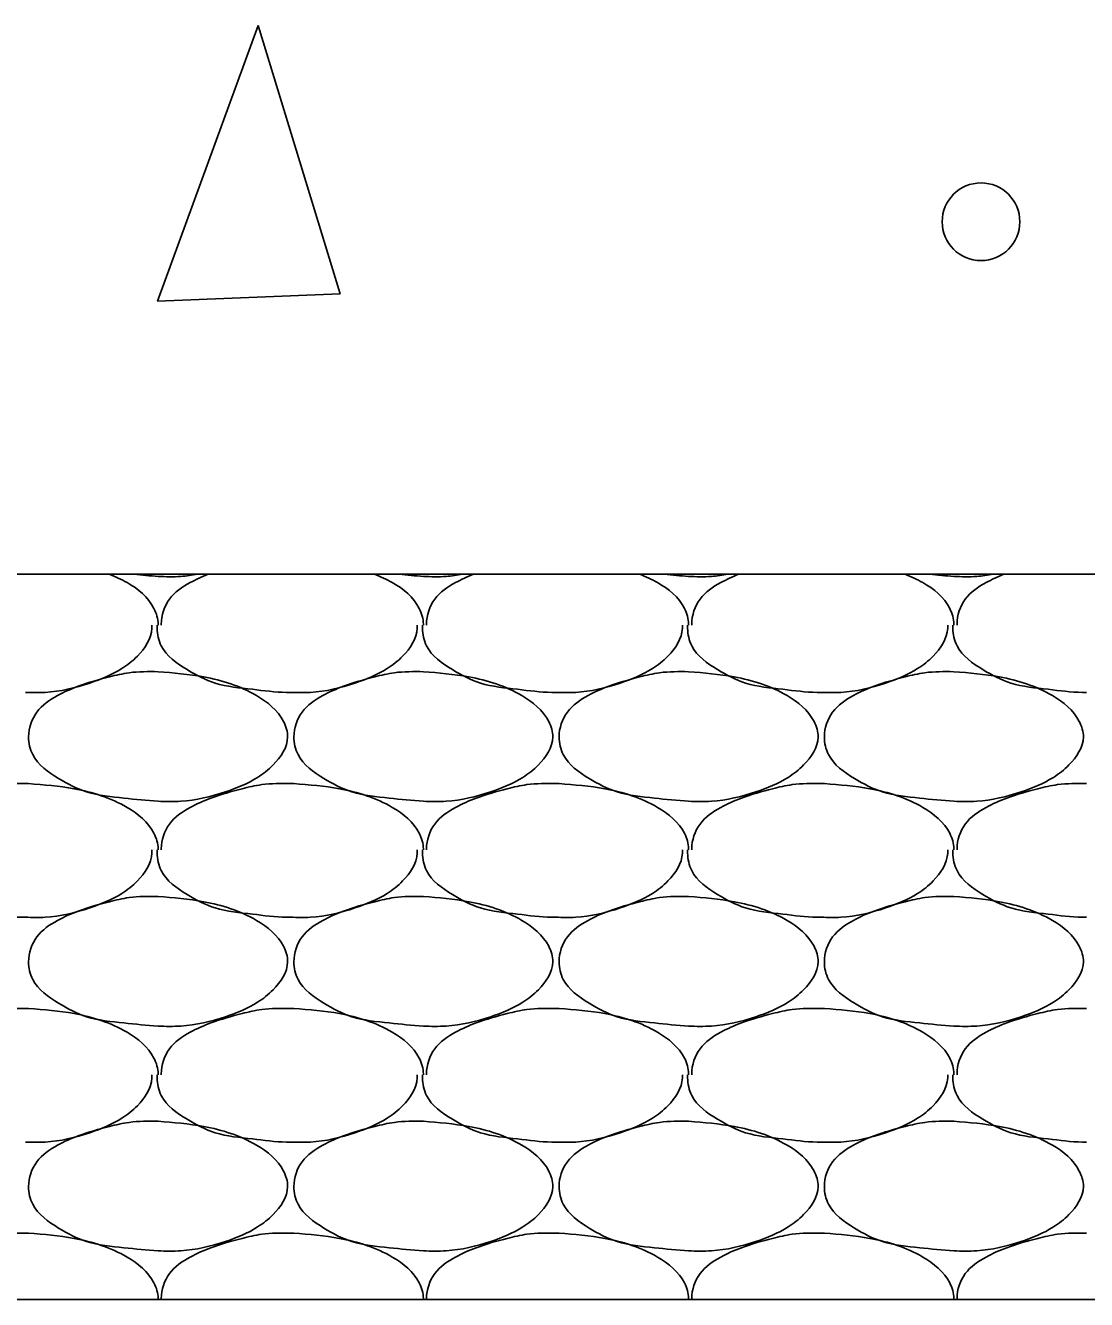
# Model space of a CAD drawing. Extents: x 634177 to 635904, y 289936 to 290970.
# Drawn here: x 635735.131 to 635737.691, y 290574.309 to 290577.383 of the extents above; entities that cross this region are included whole.
import ezdxf

# ---------------------------------------------------------------- set-up
doc = ezdxf.new("R2010")
doc.units = 0
doc.layers.add('Default', color=7, linetype='Continuous')

msp = doc.modelspace()

# ---------------------------------------------------------------- linework, layer by layer
at = {"layer": 'Default'}
for p, q in [((635719.7719, 290576.0588), (635753.5198, 290576.0588)), ((635735.1309, 290575.5538), (635735.1384, 290575.5538)), ((635735.7709, 290575.5538), (635735.7784, 290575.5538)), ((635736.4108, 290575.5538), (635736.4183, 290575.5538)), ((635737.0508, 290575.5538), (635737.0583, 290575.5538)), ((635735.1309, 290575.0113), (635735.1384, 290575.0113)), ((635735.7709, 290575.0113), (635735.7784, 290575.0113)), ((635736.4108, 290575.0113), (635736.4183, 290575.0113)), ((635737.0508, 290575.0113), (635737.0583, 290575.0113)), ((635735.1309, 290574.4689), (635735.1384, 290574.4689)), ((635735.7709, 290574.4689), (635735.7784, 290574.4689)), ((635736.4108, 290574.4689), (635736.4183, 290574.4689)), ((635737.0508, 290574.4689), (635737.0583, 290574.4689)), ((635719.7719, 290574.3089), (635749.77, 290574.3089))]:
    msp.add_line(p, q, dxfattribs=at)
msp.add_lwpolyline([(635735.6923, 290577.3832), (635735.4498, 290576.7182), (635735.8898, 290576.7357), (635735.6923, 290577.3832)], dxfattribs=at)
msp.add_circle((635737.4362, 290576.9096), 0.0937, dxfattribs=at)
for points in [[(635735.3332, 290576.0588), (635735.3759, 290576.0388), (635735.4409, 290575.9763), (635735.4509, 290575.9388), (635735.4509, 290575.9363)], [(635735.5457, 290576.0588), (635735.5059, 290576.0538), (635735.4509, 290576.0538), (635735.3921, 290576.0588)], [(635735.4584, 290575.9363), (635735.4584, 290575.9388), (635735.4784, 290575.9988), (635735.5284, 290576.0388), (635735.5714, 290576.0588)], [(635735.9731, 290576.0588), (635736.0159, 290576.0388), (635736.0809, 290575.9763), (635736.0909, 290575.9388), (635736.0909, 290575.9363)], [(635736.1857, 290576.0588), (635736.1459, 290576.0538), (635736.0909, 290576.0538), (635736.0321, 290576.0588)], [(635736.0984, 290575.9363), (635736.0984, 290575.9388), (635736.1184, 290575.9988), (635736.1684, 290576.0388), (635736.2114, 290576.0588)], [(635736.6131, 290576.0588), (635736.6558, 290576.0388), (635736.7208, 290575.9763), (635736.7308, 290575.9388), (635736.7308, 290575.9363)], [(635736.8256, 290576.0588), (635736.7858, 290576.0538), (635736.7308, 290576.0538), (635736.672, 290576.0588)], [(635736.7383, 290575.9363), (635736.7383, 290575.9388), (635736.7583, 290575.9988), (635736.8083, 290576.0388), (635736.8513, 290576.0588)], [(635737.253, 290576.0588), (635737.2958, 290576.0388), (635737.3608, 290575.9763), (635737.3708, 290575.9388), (635737.3708, 290575.9363)], [(635737.4656, 290576.0588), (635737.4258, 290576.0538), (635737.3708, 290576.0538), (635737.312, 290576.0588)], [(635737.3783, 290575.9363), (635737.3783, 290575.9388), (635737.3983, 290575.9988), (635737.4483, 290576.0388), (635737.4913, 290576.0588)], [(635735.4359, 290575.9363), (635735.4359, 290575.9288), (635735.4009, 290575.8613), (635735.3634, 290575.8313), (635735.2859, 290575.7963), (635735.1784, 290575.7738), (635735.1309, 290575.7738)], [(635735.7709, 290575.7738), (635735.7609, 290575.7738), (635735.6784, 290575.7813), (635735.5884, 290575.7963), (635735.5209, 290575.8288), (635735.4584, 290575.8863), (635735.4484, 290575.9288), (635735.4484, 290575.9363)], [(635736.0759, 290575.9363), (635736.0759, 290575.9288), (635736.0409, 290575.8613), (635736.0034, 290575.8313), (635735.9259, 290575.7963), (635735.8184, 290575.7738), (635735.7709, 290575.7738)], [(635736.4108, 290575.7738), (635736.4008, 290575.7738), (635736.3183, 290575.7813), (635736.2283, 290575.7963), (635736.1609, 290575.8288), (635736.0984, 290575.8863), (635736.0884, 290575.9288), (635736.0884, 290575.9363)], [(635736.7158, 290575.9363), (635736.7158, 290575.9288), (635736.6808, 290575.8613), (635736.6433, 290575.8313), (635736.5658, 290575.7963), (635736.4583, 290575.7738), (635736.4108, 290575.7738)], [(635737.0508, 290575.7738), (635737.0408, 290575.7738), (635736.9583, 290575.7813), (635736.8683, 290575.7963), (635736.8008, 290575.8288), (635736.7383, 290575.8863), (635736.7283, 290575.9288), (635736.7283, 290575.9363)], [(635737.3558, 290575.9363), (635737.3558, 290575.9288), (635737.3208, 290575.8613), (635737.2833, 290575.8313), (635737.2058, 290575.7963), (635737.0983, 290575.7738), (635737.0508, 290575.7738)], [(635737.6908, 290575.7738), (635737.6808, 290575.7738), (635737.5983, 290575.7813), (635737.5083, 290575.7963), (635737.4408, 290575.8288), (635737.3783, 290575.8863), (635737.3683, 290575.9288), (635737.3683, 290575.9363)], [(635735.4509, 290575.8238), (635735.5609, 290575.8113), (635735.6884, 290575.7663), (635735.7534, 290575.7038), (635735.7634, 290575.6663), (635735.7284, 290575.5988), (635735.6909, 290575.5688), (635735.6134, 290575.5338), (635735.5059, 290575.5113), (635735.4509, 290575.5113), (635735.3684, 290575.5188), (635735.2784, 290575.5338), (635735.2109, 290575.5663), (635735.1484, 290575.6238), (635735.1384, 290575.6663), (635735.1584, 290575.7263), (635735.2084, 290575.7663), (635735.2584, 290575.7888), (635735.3334, 290575.8113), (635735.3809, 290575.8213), (635735.4509, 290575.8238)], [(635736.0909, 290575.8238), (635736.2009, 290575.8113), (635736.3283, 290575.7663), (635736.3933, 290575.7038), (635736.4033, 290575.6663), (635736.3683, 290575.5988), (635736.3308, 290575.5688), (635736.2533, 290575.5338), (635736.1459, 290575.5113), (635736.0909, 290575.5113), (635736.0084, 290575.5188), (635735.9184, 290575.5338), (635735.8509, 290575.5663), (635735.7884, 290575.6238), (635735.7784, 290575.6663), (635735.7984, 290575.7263), (635735.8484, 290575.7663), (635735.8984, 290575.7888), (635735.9734, 290575.8113), (635736.0209, 290575.8213), (635736.0909, 290575.8238)], [(635736.7308, 290575.8238), (635736.8408, 290575.8113), (635736.9683, 290575.7663), (635737.0333, 290575.7038), (635737.0433, 290575.6663), (635737.0083, 290575.5988), (635736.9708, 290575.5688), (635736.8933, 290575.5338), (635736.7858, 290575.5113), (635736.7308, 290575.5113), (635736.6483, 290575.5188), (635736.5583, 290575.5338), (635736.4908, 290575.5663), (635736.4283, 290575.6238), (635736.4183, 290575.6663), (635736.4383, 290575.7263), (635736.4883, 290575.7663), (635736.5383, 290575.7888), (635736.6133, 290575.8113), (635736.6608, 290575.8213), (635736.7308, 290575.8238)], [(635737.3708, 290575.8238), (635737.4808, 290575.8113), (635737.6083, 290575.7663), (635737.6733, 290575.7038), (635737.6833, 290575.6663), (635737.6483, 290575.5988), (635737.6108, 290575.5688), (635737.5333, 290575.5338), (635737.4258, 290575.5113), (635737.3708, 290575.5113), (635737.2883, 290575.5188), (635737.1983, 290575.5338), (635737.1308, 290575.5663), (635737.0683, 290575.6238), (635737.0583, 290575.6663), (635737.0783, 290575.7263), (635737.1283, 290575.7663), (635737.1783, 290575.7888), (635737.2533, 290575.8113), (635737.3008, 290575.8213), (635737.3708, 290575.8238)], [(635734.8184, 290575.3938), (635734.8184, 290575.3963), (635734.8384, 290575.4563), (635734.8884, 290575.4963), (635734.9384, 290575.5188), (635735.0134, 290575.5413), (635735.0609, 290575.5513), (635735.1309, 290575.5538)], [(635735.1384, 290575.5538), (635735.2484, 290575.5413), (635735.3759, 290575.4963), (635735.4409, 290575.4338), (635735.4509, 290575.3963), (635735.4509, 290575.3938)], [(635735.4584, 290575.3938), (635735.4584, 290575.3963), (635735.4784, 290575.4563), (635735.5284, 290575.4963), (635735.5784, 290575.5188), (635735.6534, 290575.5413), (635735.7009, 290575.5513), (635735.7709, 290575.5538)], [(635735.7784, 290575.5538), (635735.8884, 290575.5413), (635736.0159, 290575.4963), (635736.0809, 290575.4338), (635736.0909, 290575.3963), (635736.0909, 290575.3938)], [(635736.0984, 290575.3938), (635736.0984, 290575.3963), (635736.1184, 290575.4563), (635736.1684, 290575.4963), (635736.2183, 290575.5188), (635736.2933, 290575.5413), (635736.3408, 290575.5513), (635736.4108, 290575.5538)], [(635736.4183, 290575.5538), (635736.5283, 290575.5413), (635736.6558, 290575.4963), (635736.7208, 290575.4338), (635736.7308, 290575.3963), (635736.7308, 290575.3938)], [(635736.7383, 290575.3938), (635736.7383, 290575.3963), (635736.7583, 290575.4563), (635736.8083, 290575.4963), (635736.8583, 290575.5188), (635736.9333, 290575.5413), (635736.9808, 290575.5513), (635737.0508, 290575.5538)], [(635737.0583, 290575.5538), (635737.1683, 290575.5413), (635737.2958, 290575.4963), (635737.3608, 290575.4338), (635737.3708, 290575.3963), (635737.3708, 290575.3938)], [(635737.3783, 290575.3938), (635737.3783, 290575.3963), (635737.3983, 290575.4563), (635737.4483, 290575.4963), (635737.4983, 290575.5188), (635737.5733, 290575.5413), (635737.6208, 290575.5513), (635737.6908, 290575.5538)], [(635735.1309, 290575.2313), (635735.1209, 290575.2313), (635735.0384, 290575.2388), (635734.9484, 290575.2538), (635734.8809, 290575.2863), (635734.8184, 290575.3438), (635734.8084, 290575.3863), (635734.8084, 290575.3938)], [(635735.4359, 290575.3938), (635735.4359, 290575.3863), (635735.4009, 290575.3188), (635735.3634, 290575.2888), (635735.2859, 290575.2538), (635735.1784, 290575.2313), (635735.1309, 290575.2313)], [(635735.7709, 290575.2313), (635735.7609, 290575.2313), (635735.6784, 290575.2388), (635735.5884, 290575.2538), (635735.5209, 290575.2863), (635735.4584, 290575.3438), (635735.4484, 290575.3863), (635735.4484, 290575.3938)], [(635736.0759, 290575.3938), (635736.0759, 290575.3863), (635736.0409, 290575.3188), (635736.0034, 290575.2888), (635735.9259, 290575.2538), (635735.8184, 290575.2313), (635735.7709, 290575.2313)], [(635736.4108, 290575.2313), (635736.4008, 290575.2313), (635736.3183, 290575.2388), (635736.2283, 290575.2538), (635736.1609, 290575.2863), (635736.0984, 290575.3438), (635736.0884, 290575.3863), (635736.0884, 290575.3938)], [(635736.7158, 290575.3938), (635736.7158, 290575.3863), (635736.6808, 290575.3188), (635736.6433, 290575.2888), (635736.5658, 290575.2538), (635736.4583, 290575.2313), (635736.4108, 290575.2313)], [(635737.0508, 290575.2313), (635737.0408, 290575.2313), (635736.9583, 290575.2388), (635736.8683, 290575.2538), (635736.8008, 290575.2863), (635736.7383, 290575.3438), (635736.7283, 290575.3863), (635736.7283, 290575.3938)], [(635737.3558, 290575.3938), (635737.3558, 290575.3863), (635737.3208, 290575.3188), (635737.2833, 290575.2888), (635737.2058, 290575.2538), (635737.0983, 290575.2313), (635737.0508, 290575.2313)], [(635737.6908, 290575.2313), (635737.6808, 290575.2313), (635737.5983, 290575.2388), (635737.5083, 290575.2538), (635737.4408, 290575.2863), (635737.3783, 290575.3438), (635737.3683, 290575.3863), (635737.3683, 290575.3938)], [(635735.4509, 290575.2813), (635735.5609, 290575.2688), (635735.6884, 290575.2238), (635735.7534, 290575.1613), (635735.7634, 290575.1238), (635735.7284, 290575.0563), (635735.6909, 290575.0263), (635735.6134, 290574.9913), (635735.5059, 290574.9688), (635735.4509, 290574.9688), (635735.3684, 290574.9763), (635735.2784, 290574.9913), (635735.2109, 290575.0238), (635735.1484, 290575.0813), (635735.1384, 290575.1238), (635735.1584, 290575.1838), (635735.2084, 290575.2238), (635735.2584, 290575.2463), (635735.3334, 290575.2688), (635735.3809, 290575.2788), (635735.4509, 290575.2813)], [(635736.0909, 290575.2813), (635736.2009, 290575.2688), (635736.3283, 290575.2238), (635736.3933, 290575.1613), (635736.4033, 290575.1238), (635736.3683, 290575.0563), (635736.3308, 290575.0263), (635736.2533, 290574.9913), (635736.1459, 290574.9688), (635736.0909, 290574.9688), (635736.0084, 290574.9763), (635735.9184, 290574.9913), (635735.8509, 290575.0238), (635735.7884, 290575.0813), (635735.7784, 290575.1238), (635735.7984, 290575.1838), (635735.8484, 290575.2238), (635735.8984, 290575.2463), (635735.9734, 290575.2688), (635736.0209, 290575.2788), (635736.0909, 290575.2813)], [(635736.7308, 290575.2813), (635736.8408, 290575.2688), (635736.9683, 290575.2238), (635737.0333, 290575.1613), (635737.0433, 290575.1238), (635737.0083, 290575.0563), (635736.9708, 290575.0263), (635736.8933, 290574.9913), (635736.7858, 290574.9688), (635736.7308, 290574.9688), (635736.6483, 290574.9763), (635736.5583, 290574.9913), (635736.4908, 290575.0238), (635736.4283, 290575.0813), (635736.4183, 290575.1238), (635736.4383, 290575.1838), (635736.4883, 290575.2238), (635736.5383, 290575.2463), (635736.6133, 290575.2688), (635736.6608, 290575.2788), (635736.7308, 290575.2813)], [(635737.3708, 290575.2813), (635737.4808, 290575.2688), (635737.6083, 290575.2238), (635737.6733, 290575.1613), (635737.6833, 290575.1238), (635737.6483, 290575.0563), (635737.6108, 290575.0263), (635737.5333, 290574.9913), (635737.4258, 290574.9688), (635737.3708, 290574.9688), (635737.2883, 290574.9763), (635737.1983, 290574.9913), (635737.1308, 290575.0238), (635737.0683, 290575.0813), (635737.0583, 290575.1238), (635737.0783, 290575.1838), (635737.1283, 290575.2238), (635737.1783, 290575.2463), (635737.2533, 290575.2688), (635737.3008, 290575.2788), (635737.3708, 290575.2813)], [(635734.8184, 290574.8513), (635734.8184, 290574.8538), (635734.8384, 290574.9138), (635734.8884, 290574.9538), (635734.9384, 290574.9763), (635735.0134, 290574.9988), (635735.0609, 290575.0088), (635735.1309, 290575.0113)], [(635735.1384, 290575.0113), (635735.2484, 290574.9988), (635735.3759, 290574.9538), (635735.4409, 290574.8913), (635735.4509, 290574.8538), (635735.4509, 290574.8513)], [(635735.4584, 290574.8513), (635735.4584, 290574.8538), (635735.4784, 290574.9138), (635735.5284, 290574.9538), (635735.5784, 290574.9763), (635735.6534, 290574.9988), (635735.7009, 290575.0088), (635735.7709, 290575.0113)], [(635735.7784, 290575.0113), (635735.8884, 290574.9988), (635736.0159, 290574.9538), (635736.0809, 290574.8913), (635736.0909, 290574.8538), (635736.0909, 290574.8513)], [(635736.0984, 290574.8513), (635736.0984, 290574.8538), (635736.1184, 290574.9138), (635736.1684, 290574.9538), (635736.2183, 290574.9763), (635736.2933, 290574.9988), (635736.3408, 290575.0088), (635736.4108, 290575.0113)], [(635736.4183, 290575.0113), (635736.5283, 290574.9988), (635736.6558, 290574.9538), (635736.7208, 290574.8913), (635736.7308, 290574.8538), (635736.7308, 290574.8513)], [(635736.7383, 290574.8513), (635736.7383, 290574.8538), (635736.7583, 290574.9138), (635736.8083, 290574.9538), (635736.8583, 290574.9763), (635736.9333, 290574.9988), (635736.9808, 290575.0088), (635737.0508, 290575.0113)], [(635737.0583, 290575.0113), (635737.1683, 290574.9988), (635737.2958, 290574.9538), (635737.3608, 290574.8913), (635737.3708, 290574.8538), (635737.3708, 290574.8513)], [(635737.3783, 290574.8513), (635737.3783, 290574.8538), (635737.3983, 290574.9138), (635737.4483, 290574.9538), (635737.4983, 290574.9763), (635737.5733, 290574.9988), (635737.6208, 290575.0088), (635737.6908, 290575.0113)], [(635735.4359, 290574.8513), (635735.4359, 290574.8438), (635735.4009, 290574.7764), (635735.3634, 290574.7464), (635735.2859, 290574.7114), (635735.1784, 290574.6889), (635735.1309, 290574.6889)], [(635735.7709, 290574.6889), (635735.7609, 290574.6889), (635735.6784, 290574.6964), (635735.5884, 290574.7114), (635735.5209, 290574.7439), (635735.4584, 290574.8013), (635735.4484, 290574.8438), (635735.4484, 290574.8513)], [(635736.0759, 290574.8513), (635736.0759, 290574.8438), (635736.0409, 290574.7764), (635736.0034, 290574.7464), (635735.9259, 290574.7114), (635735.8184, 290574.6889), (635735.7709, 290574.6889)], [(635736.4108, 290574.6889), (635736.4008, 290574.6889), (635736.3183, 290574.6964), (635736.2283, 290574.7114), (635736.1609, 290574.7439), (635736.0984, 290574.8013), (635736.0884, 290574.8438), (635736.0884, 290574.8513)], [(635736.7158, 290574.8513), (635736.7158, 290574.8438), (635736.6808, 290574.7764), (635736.6433, 290574.7464), (635736.5658, 290574.7114), (635736.4583, 290574.6889), (635736.4108, 290574.6889)], [(635737.0508, 290574.6889), (635737.0408, 290574.6889), (635736.9583, 290574.6964), (635736.8683, 290574.7114), (635736.8008, 290574.7439), (635736.7383, 290574.8013), (635736.7283, 290574.8438), (635736.7283, 290574.8513)], [(635737.3558, 290574.8513), (635737.3558, 290574.8438), (635737.3208, 290574.7764), (635737.2833, 290574.7464), (635737.2058, 290574.7114), (635737.0983, 290574.6889), (635737.0508, 290574.6889)], [(635737.6908, 290574.6889), (635737.6808, 290574.6889), (635737.5983, 290574.6964), (635737.5083, 290574.7114), (635737.4408, 290574.7439), (635737.3783, 290574.8013), (635737.3683, 290574.8438), (635737.3683, 290574.8513)], [(635735.4509, 290574.7389), (635735.5609, 290574.7264), (635735.6884, 290574.6814), (635735.7534, 290574.6189), (635735.7634, 290574.5814), (635735.7284, 290574.5139), (635735.6909, 290574.4839), (635735.6134, 290574.4489), (635735.5059, 290574.4264), (635735.4509, 290574.4264), (635735.3684, 290574.4339), (635735.2784, 290574.4489), (635735.2109, 290574.4814), (635735.1484, 290574.5389), (635735.1384, 290574.5814), (635735.1584, 290574.6414), (635735.2084, 290574.6814), (635735.2584, 290574.7039), (635735.3334, 290574.7264), (635735.3809, 290574.7364), (635735.4509, 290574.7389)], [(635736.0909, 290574.7389), (635736.2009, 290574.7264), (635736.3283, 290574.6814), (635736.3933, 290574.6189), (635736.4033, 290574.5814), (635736.3683, 290574.5139), (635736.3308, 290574.4839), (635736.2533, 290574.4489), (635736.1459, 290574.4264), (635736.0909, 290574.4264), (635736.0084, 290574.4339), (635735.9184, 290574.4489), (635735.8509, 290574.4814), (635735.7884, 290574.5389), (635735.7784, 290574.5814), (635735.7984, 290574.6414), (635735.8484, 290574.6814), (635735.8984, 290574.7039), (635735.9734, 290574.7264), (635736.0209, 290574.7364), (635736.0909, 290574.7389)], [(635736.7308, 290574.7389), (635736.8408, 290574.7264), (635736.9683, 290574.6814), (635737.0333, 290574.6189), (635737.0433, 290574.5814), (635737.0083, 290574.5139), (635736.9708, 290574.4839), (635736.8933, 290574.4489), (635736.7858, 290574.4264), (635736.7308, 290574.4264), (635736.6483, 290574.4339), (635736.5583, 290574.4489), (635736.4908, 290574.4814), (635736.4283, 290574.5389), (635736.4183, 290574.5814), (635736.4383, 290574.6414), (635736.4883, 290574.6814), (635736.5383, 290574.7039), (635736.6133, 290574.7264), (635736.6608, 290574.7364), (635736.7308, 290574.7389)], [(635737.3708, 290574.7389), (635737.4808, 290574.7264), (635737.6083, 290574.6814), (635737.6733, 290574.6189), (635737.6833, 290574.5814), (635737.6483, 290574.5139), (635737.6108, 290574.4839), (635737.5333, 290574.4489), (635737.4258, 290574.4264), (635737.3708, 290574.4264), (635737.2883, 290574.4339), (635737.1983, 290574.4489), (635737.1308, 290574.4814), (635737.0683, 290574.5389), (635737.0583, 290574.5814), (635737.0783, 290574.6414), (635737.1283, 290574.6814), (635737.1783, 290574.7039), (635737.2533, 290574.7264), (635737.3008, 290574.7364), (635737.3708, 290574.7389)], [(635734.8184, 290574.3089), (635734.8184, 290574.3114), (635734.8384, 290574.3714), (635734.8884, 290574.4114), (635734.9384, 290574.4339), (635735.0134, 290574.4564), (635735.0609, 290574.4664), (635735.1309, 290574.4689)], [(635735.1384, 290574.4689), (635735.2484, 290574.4564), (635735.3759, 290574.4114), (635735.4409, 290574.3489), (635735.4509, 290574.3114), (635735.4509, 290574.3089)], [(635735.4584, 290574.3089), (635735.4584, 290574.3114), (635735.4784, 290574.3714), (635735.5284, 290574.4114), (635735.5784, 290574.4339), (635735.6534, 290574.4564), (635735.7009, 290574.4664), (635735.7709, 290574.4689)], [(635735.7784, 290574.4689), (635735.8884, 290574.4564), (635736.0159, 290574.4114), (635736.0809, 290574.3489), (635736.0909, 290574.3114), (635736.0909, 290574.3089)], [(635736.0984, 290574.3089), (635736.0984, 290574.3114), (635736.1184, 290574.3714), (635736.1684, 290574.4114), (635736.2183, 290574.4339), (635736.2933, 290574.4564), (635736.3408, 290574.4664), (635736.4108, 290574.4689)], [(635736.4183, 290574.4689), (635736.5283, 290574.4564), (635736.6558, 290574.4114), (635736.7208, 290574.3489), (635736.7308, 290574.3114), (635736.7308, 290574.3089)], [(635736.7383, 290574.3089), (635736.7383, 290574.3114), (635736.7583, 290574.3714), (635736.8083, 290574.4114), (635736.8583, 290574.4339), (635736.9333, 290574.4564), (635736.9808, 290574.4664), (635737.0508, 290574.4689)], [(635737.0583, 290574.4689), (635737.1683, 290574.4564), (635737.2958, 290574.4114), (635737.3608, 290574.3489), (635737.3708, 290574.3114), (635737.3708, 290574.3089)], [(635737.3783, 290574.3089), (635737.3783, 290574.3114), (635737.3983, 290574.3714), (635737.4483, 290574.4114), (635737.4983, 290574.4339), (635737.5733, 290574.4564), (635737.6208, 290574.4664), (635737.6908, 290574.4689)]]:
    msp.add_spline(points, degree=3, dxfattribs=at)

doc.saveas('drawing.dxf')
